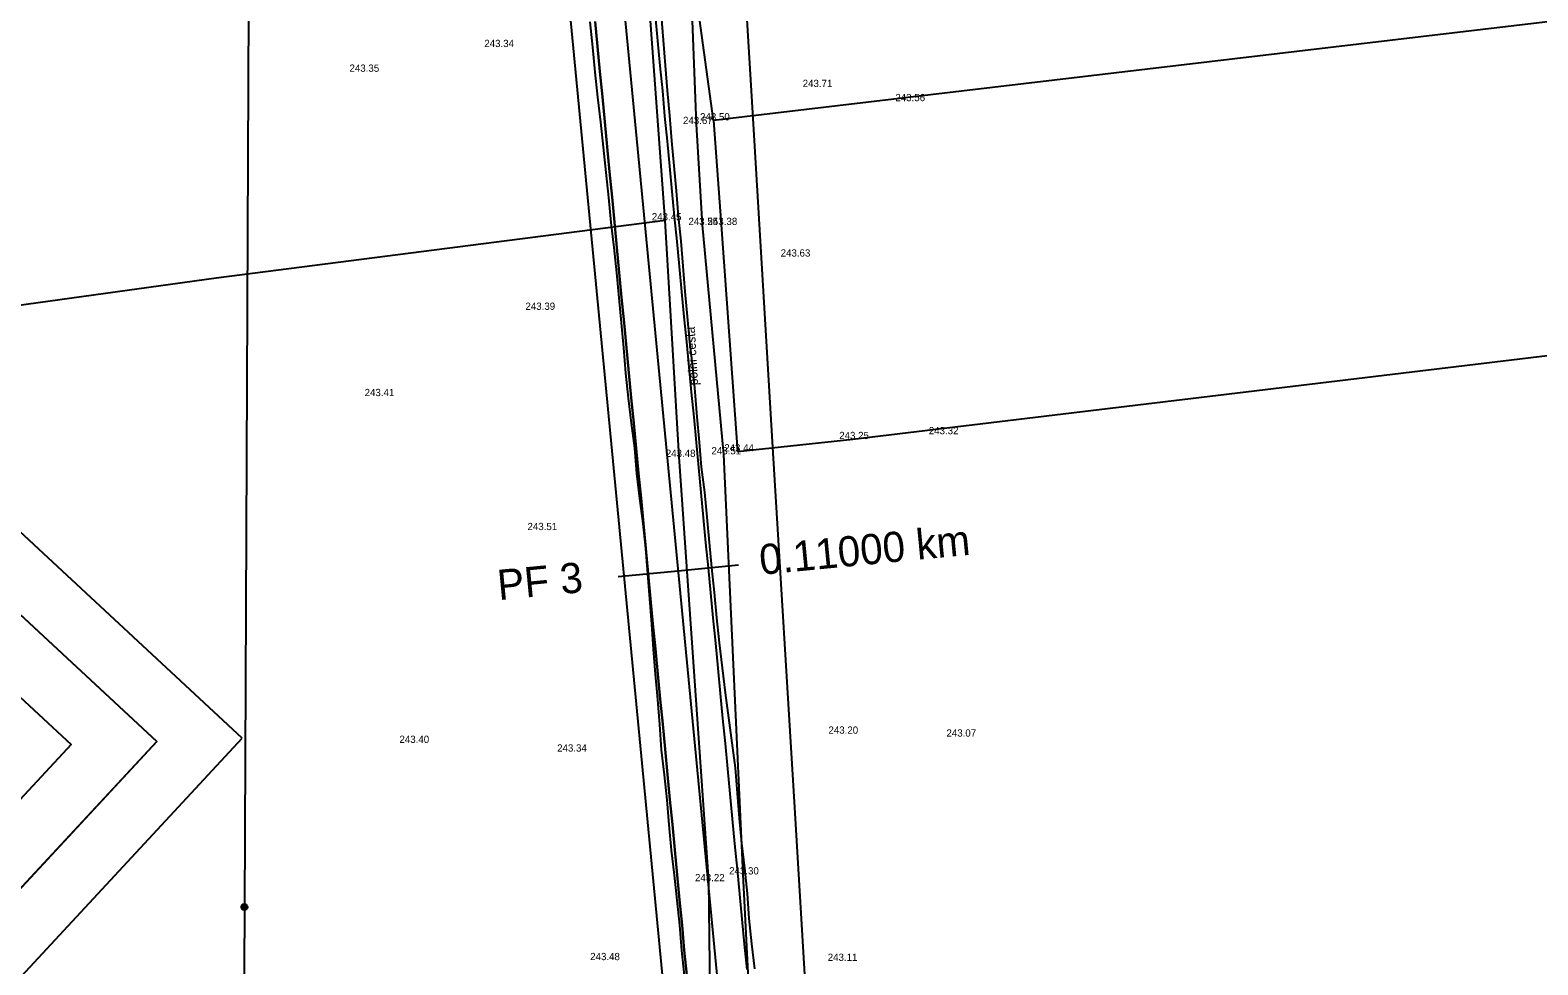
# Model space of a CAD drawing. Extents: x -555887 to -552101, y -1100251 to -1096546.
# Drawn here: x -554558.4 to -554433.8, y -1097867.8 to -1097790.6 of the extents above; entities that cross this region are included whole.
import ezdxf

# ---------------------------------------------------------------- set-up
doc = ezdxf.new("R2010")
doc.units = 0
for name, color, linetype in [('07_ELEKTRO', 7, 'Continuous'), ('PARCELY_cesty', 7, 'Continuous'), ('POLYGONY_SITUACE_PF', 7, 'Continuous'), ('POLYGONY_SITUACE_PF_POPISY', 7, 'Continuous'), ('POLYGONY_SITUACE_PO', 7, 'Continuous'), ('ram_VC1', 7, 'Continuous'), ('Výškopis', 7, 'Continuous'), ('ZSST', 7, 'Continuous'), ('zájem', 7, 'Continuous')]:
    doc.layers.add(name, color=color, linetype=linetype)

msp = doc.modelspace()

# ---------------------------------------------------------------- linework, layer by layer
at = {"layer": '07_ELEKTRO'}
msp.add_lwpolyline([(-554536.82, -1097177.88), (-554537.6, -1097278.41), (-554538.02, -1097373.3), (-554538.57, -1097463.61), (-554539.13, -1097565.86), (-554539.54, -1097665.45), (-554540.25, -1097764.02), (-554540.7, -1097863.05), (-554541.19, -1097956), (-554541.54, -1098055.43), (-554541.8, -1098155.57), (-554542, -1098255.51), (-554542.34, -1098356.72), (-554542.76, -1098456.4)], dxfattribs=at)
at = {"layer": 'PARCELY_cesty'}
msp.add_line((-554499.76, -1097935.24), (-554522.41, -1097699.57), dxfattribs=at)
at = {"layer": 'POLYGONY_SITUACE_PF'}
for p, q in [((-554509.82, -1097835.74), (-554504.85, -1097835.27)), ((-554504.85, -1097835.27), (-554499.87, -1097834.79))]:
    msp.add_line(p, q, dxfattribs=at)
at = {"layer": 'POLYGONY_SITUACE_PO'}
for p, q in [((-554494.32, -1097944.76), (-554517.09, -1097707.82)), ((-554506.54, -1097791.48), (-554506.74, -1097789.4)), ((-554506.54, -1097791.48), (-554506.74, -1097789.4)), ((-554506.08, -1097791.43), (-554506.24, -1097789.35)), ((-554512.15, -1097789.92), (-554511.95, -1097792)), ((-554511.52, -1097791.96), (-554511.72, -1097789.88)), ((-554511.72, -1097789.88), (-554511.52, -1097791.96)), ((-554511.95, -1097792), (-554511.74, -1097794.07)), ((-554511.32, -1097794.03), (-554511.52, -1097791.96)), ((-554511.52, -1097791.96), (-554511.32, -1097794.03)), ((-554506.34, -1097793.55), (-554506.54, -1097791.48)), ((-554506.34, -1097793.55), (-554506.54, -1097791.48)), ((-554505.9, -1097793.51), (-554506.08, -1097791.43)), ((-554511.74, -1097794.07), (-554511.53, -1097796.14)), ((-554511.12, -1097796.1), (-554511.32, -1097794.03)), ((-554511.32, -1097794.03), (-554511.12, -1097796.1)), ((-554506.14, -1097795.62), (-554506.34, -1097793.55)), ((-554506.14, -1097795.62), (-554506.34, -1097793.55)), ((-554505.73, -1097795.58), (-554505.9, -1097793.51)), ((-554505.95, -1097797.7), (-554506.14, -1097795.62)), ((-554505.95, -1097797.7), (-554506.14, -1097795.62)), ((-554505.56, -1097797.66), (-554505.73, -1097795.58)), ((-554511.53, -1097796.14), (-554511.29, -1097798.21)), ((-554510.92, -1097798.18), (-554511.12, -1097796.1)), ((-554511.12, -1097796.1), (-554510.92, -1097798.18)), ((-554511.29, -1097798.21), (-554511.06, -1097800.28)), ((-554510.72, -1097800.25), (-554510.92, -1097798.18)), ((-554510.92, -1097798.18), (-554510.72, -1097800.25)), ((-554505.75, -1097799.77), (-554505.95, -1097797.7)), ((-554505.75, -1097799.77), (-554505.95, -1097797.7)), ((-554505.37, -1097799.74), (-554505.56, -1097797.66)), ((-554511.06, -1097800.28), (-554510.84, -1097802.35)), ((-554510.52, -1097802.32), (-554510.72, -1097800.25)), ((-554510.72, -1097800.25), (-554510.52, -1097802.32)), ((-554505.55, -1097801.85), (-554505.75, -1097799.77)), ((-554505.55, -1097801.85), (-554505.75, -1097799.77)), ((-554505.19, -1097801.81), (-554505.37, -1097799.74)), ((-554505.35, -1097803.92), (-554505.55, -1097801.85)), ((-554505.35, -1097803.92), (-554505.55, -1097801.85)), ((-554505.01, -1097803.89), (-554505.19, -1097801.81)), ((-554510.84, -1097802.35), (-554510.63, -1097804.43)), ((-554510.32, -1097804.4), (-554510.52, -1097802.32)), ((-554510.52, -1097802.32), (-554510.32, -1097804.4)), ((-554510.63, -1097804.43), (-554510.42, -1097806.5)), ((-554510.13, -1097806.47), (-554510.32, -1097804.4)), ((-554510.32, -1097804.4), (-554510.13, -1097806.47)), ((-554505.15, -1097805.99), (-554505.35, -1097803.92)), ((-554505.15, -1097805.99), (-554505.35, -1097803.92)), ((-554504.83, -1097805.96), (-554505.01, -1097803.89)), ((-554510.42, -1097806.5), (-554510.18, -1097808.57)), ((-554509.93, -1097808.55), (-554510.13, -1097806.47)), ((-554510.13, -1097806.47), (-554509.93, -1097808.55)), ((-554504.95, -1097808.07), (-554505.15, -1097805.99)), ((-554504.95, -1097808.07), (-554505.15, -1097805.99)), ((-554504.62, -1097808.04), (-554504.83, -1097805.96)), ((-554504.75, -1097810.14), (-554504.95, -1097808.07)), ((-554504.75, -1097810.14), (-554504.95, -1097808.07)), ((-554504.45, -1097810.11), (-554504.62, -1097808.04)), ((-554510.18, -1097808.57), (-554509.95, -1097810.64)), ((-554509.73, -1097810.62), (-554509.93, -1097808.55)), ((-554509.93, -1097808.55), (-554509.73, -1097810.62)), ((-554509.95, -1097810.64), (-554509.76, -1097812.72)), ((-554509.53, -1097812.69), (-554509.73, -1097810.62)), ((-554509.73, -1097810.62), (-554509.53, -1097812.69)), ((-554504.55, -1097812.21), (-554504.75, -1097810.14)), ((-554504.55, -1097812.21), (-554504.75, -1097810.14)), ((-554504.28, -1097812.19), (-554504.45, -1097810.11)), ((-554509.76, -1097812.72), (-554509.57, -1097814.79)), ((-554509.33, -1097814.77), (-554509.53, -1097812.69)), ((-554509.53, -1097812.69), (-554509.33, -1097814.77)), ((-554504.35, -1097814.29), (-554504.55, -1097812.21)), ((-554504.35, -1097814.29), (-554504.55, -1097812.21)), ((-554504.08, -1097814.26), (-554504.28, -1097812.19)), ((-554504.15, -1097816.36), (-554504.35, -1097814.29)), ((-554504.15, -1097816.36), (-554504.35, -1097814.29)), ((-554503.89, -1097816.34), (-554504.08, -1097814.26)), ((-554509.57, -1097814.79), (-554509.37, -1097816.86)), ((-554509.13, -1097816.84), (-554509.33, -1097814.77)), ((-554509.33, -1097814.77), (-554509.13, -1097816.84)), ((-554509.37, -1097816.86), (-554509.22, -1097818.94)), ((-554508.93, -1097818.91), (-554509.13, -1097816.84)), ((-554509.13, -1097816.84), (-554508.93, -1097818.91)), ((-554503.95, -1097818.44), (-554504.15, -1097816.36)), ((-554503.95, -1097818.44), (-554504.15, -1097816.36)), ((-554503.66, -1097818.41), (-554503.89, -1097816.34)), ((-554509.22, -1097818.94), (-554509, -1097821.01)), ((-554508.73, -1097820.99), (-554508.93, -1097818.91)), ((-554508.93, -1097818.91), (-554508.73, -1097820.99)), ((-554503.75, -1097820.51), (-554503.95, -1097818.44)), ((-554503.75, -1097820.51), (-554503.95, -1097818.44)), ((-554503.45, -1097820.48), (-554503.66, -1097818.41)), ((-554503.55, -1097822.58), (-554503.75, -1097820.51)), ((-554503.55, -1097822.58), (-554503.75, -1097820.51)), ((-554503.29, -1097822.56), (-554503.45, -1097820.48)), ((-554509, -1097821.01), (-554508.73, -1097823.08)), ((-554508.53, -1097823.06), (-554508.73, -1097820.99)), ((-554508.73, -1097820.99), (-554508.53, -1097823.06)), ((-554508.73, -1097823.08), (-554508.48, -1097825.15)), ((-554508.33, -1097825.14), (-554508.53, -1097823.06)), ((-554508.53, -1097823.06), (-554508.33, -1097825.14)), ((-554503.35, -1097824.66), (-554503.55, -1097822.58)), ((-554503.35, -1097824.66), (-554503.55, -1097822.58)), ((-554503.11, -1097824.63), (-554503.29, -1097822.56)), ((-554508.48, -1097825.15), (-554508.29, -1097827.22)), ((-554508.13, -1097827.21), (-554508.33, -1097825.14)), ((-554508.33, -1097825.14), (-554508.13, -1097827.21)), ((-554503.16, -1097826.73), (-554503.35, -1097824.66)), ((-554503.16, -1097826.73), (-554503.35, -1097824.66)), ((-554502.92, -1097826.71), (-554503.11, -1097824.63)), ((-554502.96, -1097828.81), (-554503.16, -1097826.73)), ((-554502.96, -1097828.81), (-554503.16, -1097826.73)), ((-554502.66, -1097828.78), (-554502.92, -1097826.71)), ((-554508.29, -1097827.22), (-554508.05, -1097829.29)), ((-554507.93, -1097829.28), (-554508.13, -1097827.21)), ((-554508.13, -1097827.21), (-554507.93, -1097829.28)), ((-554508.05, -1097829.29), (-554507.79, -1097831.36)), ((-554507.73, -1097831.36), (-554507.93, -1097829.28)), ((-554507.93, -1097829.28), (-554507.73, -1097831.36)), ((-554502.76, -1097830.88), (-554502.96, -1097828.81)), ((-554502.76, -1097830.88), (-554502.96, -1097828.81)), ((-554502.47, -1097830.85), (-554502.66, -1097828.78)), ((-554507.79, -1097831.36), (-554507.57, -1097833.43)), ((-554507.53, -1097833.43), (-554507.73, -1097831.36)), ((-554507.73, -1097831.36), (-554507.53, -1097833.43)), ((-554502.56, -1097832.95), (-554502.76, -1097830.88)), ((-554502.56, -1097832.95), (-554502.76, -1097830.88)), ((-554502.27, -1097832.92), (-554502.47, -1097830.85)), ((-554502.36, -1097835.03), (-554502.56, -1097832.95)), ((-554502.36, -1097835.03), (-554502.56, -1097832.95)), ((-554502.07, -1097835), (-554502.27, -1097832.92)), ((-554507.57, -1097833.43), (-554507.39, -1097835.51)), ((-554507.34, -1097835.5), (-554507.53, -1097833.43)), ((-554507.53, -1097833.43), (-554507.34, -1097835.5)), ((-554507.39, -1097835.51), (-554507.22, -1097837.59)), ((-554507.14, -1097837.58), (-554507.34, -1097835.5)), ((-554507.34, -1097835.5), (-554507.14, -1097837.58)), ((-554502.16, -1097837.1), (-554502.36, -1097835.03)), ((-554502.16, -1097837.1), (-554502.36, -1097835.03)), ((-554501.87, -1097837.07), (-554502.07, -1097835)), ((-554507.22, -1097837.59), (-554507.07, -1097839.67)), ((-554506.94, -1097839.65), (-554507.14, -1097837.58)), ((-554507.14, -1097837.58), (-554506.94, -1097839.65)), ((-554501.96, -1097839.17), (-554502.16, -1097837.1)), ((-554501.96, -1097839.17), (-554502.16, -1097837.1)), ((-554501.67, -1097839.15), (-554501.87, -1097837.07)), ((-554501.76, -1097841.25), (-554501.96, -1097839.17)), ((-554501.76, -1097841.25), (-554501.96, -1097839.17)), ((-554501.44, -1097841.22), (-554501.67, -1097839.15)), ((-554507.07, -1097839.67), (-554506.92, -1097841.74)), ((-554506.74, -1097841.73), (-554506.94, -1097839.65)), ((-554506.94, -1097839.65), (-554506.74, -1097841.73)), ((-554506.92, -1097841.74), (-554506.76, -1097843.82)), ((-554506.54, -1097843.8), (-554506.74, -1097841.73)), ((-554506.74, -1097841.73), (-554506.54, -1097843.8)), ((-554501.56, -1097843.32), (-554501.76, -1097841.25)), ((-554501.56, -1097843.32), (-554501.76, -1097841.25)), ((-554501.19, -1097843.29), (-554501.44, -1097841.22)), ((-554506.76, -1097843.82), (-554506.57, -1097845.9)), ((-554506.34, -1097845.87), (-554506.54, -1097843.8)), ((-554506.54, -1097843.8), (-554506.34, -1097845.87)), ((-554501.36, -1097845.4), (-554501.56, -1097843.32)), ((-554501.36, -1097845.4), (-554501.56, -1097843.32)), ((-554500.94, -1097845.35), (-554501.19, -1097843.29)), ((-554501.16, -1097847.47), (-554501.36, -1097845.4)), ((-554501.16, -1097847.47), (-554501.36, -1097845.4)), ((-554500.67, -1097847.42), (-554500.94, -1097845.35)), ((-554506.57, -1097845.9), (-554506.4, -1097847.97)), ((-554506.14, -1097847.95), (-554506.34, -1097845.87)), ((-554506.34, -1097845.87), (-554506.14, -1097847.95)), ((-554506.4, -1097847.97), (-554506.26, -1097850.05)), ((-554505.94, -1097850.02), (-554506.14, -1097847.95)), ((-554506.14, -1097847.95), (-554505.94, -1097850.02)), ((-554500.96, -1097849.54), (-554501.16, -1097847.47)), ((-554500.96, -1097849.54), (-554501.16, -1097847.47)), ((-554500.39, -1097849.49), (-554500.67, -1097847.42)), ((-554506.26, -1097850.05), (-554506.03, -1097852.12)), ((-554505.74, -1097852.09), (-554505.94, -1097850.02)), ((-554505.94, -1097850.02), (-554505.74, -1097852.09)), ((-554500.76, -1097851.62), (-554500.96, -1097849.54)), ((-554500.76, -1097851.62), (-554500.96, -1097849.54)), ((-554500.12, -1097851.56), (-554500.39, -1097849.49)), ((-554500.56, -1097853.69), (-554500.76, -1097851.62)), ((-554500.56, -1097853.69), (-554500.76, -1097851.62)), ((-554499.95, -1097853.63), (-554500.12, -1097851.56)), ((-554506.03, -1097852.12), (-554505.8, -1097854.19)), ((-554505.54, -1097854.17), (-554505.74, -1097852.09)), ((-554505.74, -1097852.09), (-554505.54, -1097854.17)), ((-554505.8, -1097854.19), (-554505.64, -1097856.27)), ((-554505.34, -1097856.24), (-554505.54, -1097854.17)), ((-554505.54, -1097854.17), (-554505.34, -1097856.24)), ((-554500.37, -1097855.76), (-554500.56, -1097853.69)), ((-554500.37, -1097855.76), (-554500.56, -1097853.69)), ((-554499.78, -1097855.71), (-554499.95, -1097853.63)), ((-554505.64, -1097856.27), (-554505.43, -1097858.34)), ((-554505.14, -1097858.32), (-554505.34, -1097856.24)), ((-554505.34, -1097856.24), (-554505.14, -1097858.32)), ((-554500.17, -1097857.84), (-554500.37, -1097855.76)), ((-554500.17, -1097857.84), (-554500.37, -1097855.76)), ((-554499.59, -1097857.78), (-554499.78, -1097855.71)), ((-554499.97, -1097859.91), (-554500.17, -1097857.84)), ((-554499.97, -1097859.91), (-554500.17, -1097857.84)), ((-554499.36, -1097859.85), (-554499.59, -1097857.78)), ((-554505.43, -1097858.34), (-554505.19, -1097860.41)), ((-554504.94, -1097860.39), (-554505.14, -1097858.32)), ((-554505.14, -1097858.32), (-554504.94, -1097860.39)), ((-554505.19, -1097860.41), (-554504.96, -1097862.48)), ((-554504.74, -1097862.46), (-554504.94, -1097860.39)), ((-554504.94, -1097860.39), (-554504.74, -1097862.46)), ((-554499.77, -1097861.99), (-554499.97, -1097859.91)), ((-554499.77, -1097861.99), (-554499.97, -1097859.91)), ((-554499.14, -1097861.93), (-554499.36, -1097859.85)), ((-554504.96, -1097862.48), (-554504.76, -1097864.56)), ((-554504.54, -1097864.54), (-554504.74, -1097862.46)), ((-554504.74, -1097862.46), (-554504.54, -1097864.54)), ((-554499.57, -1097864.06), (-554499.77, -1097861.99)), ((-554499.57, -1097864.06), (-554499.77, -1097861.99)), ((-554499, -1097864), (-554499.14, -1097861.93)), ((-554499.37, -1097866.13), (-554499.57, -1097864.06)), ((-554499.37, -1097866.13), (-554499.57, -1097864.06)), ((-554498.77, -1097866.08), (-554499, -1097864)), ((-554504.76, -1097864.56), (-554504.59, -1097866.63)), ((-554504.35, -1097866.61), (-554504.54, -1097864.54)), ((-554504.54, -1097864.54), (-554504.35, -1097866.61)), ((-554504.59, -1097866.63), (-554504.35, -1097868.71)), ((-554504.15, -1097868.69), (-554504.35, -1097866.61)), ((-554504.35, -1097866.61), (-554504.15, -1097868.69)), ((-554499.17, -1097868.21), (-554499.37, -1097866.13)), ((-554499.17, -1097868.21), (-554499.37, -1097866.13)), ((-554498.53, -1097868.15), (-554498.77, -1097866.08))]:
    msp.add_line(p, q, dxfattribs=at)
at = {"layer": 'ram_VC1'}
for points in [[(-554540.88, -1097849.11), (-554911.62, -1097504.63), (-555880.62, -1098547.51), (-555509.88, -1098891.98)], [(-554547.95, -1097849.37), (-554911.36, -1097511.7), (-555873.55, -1098547.25), (-555510.14, -1098884.91)], [(-554729.93, -1097941.04), (-554603.39, -1097804.72), (-554555.02, -1097849.63), (-554681.56, -1097985.94)]]:
    msp.add_lwpolyline(points, close=True, dxfattribs=at)
for points in [[(-554540.88, -1097849.11), (-554911.62, -1097504.63), (-555880.62, -1098547.51), (-555509.88, -1098891.98), (-554540.88, -1097849.11)], [(-555510.14, -1098884.91), (-555873.55, -1098547.25), (-554911.36, -1097511.7), (-554547.95, -1097849.37), (-555510.14, -1098884.91)]]:
    msp.add_lwpolyline(points, dxfattribs=at)
at = {"layer": 'ZSST'}
for points in [[(-554536.82, -1097177.88), (-554537.6, -1097278.41), (-554538.02, -1097373.3), (-554538.57, -1097463.61), (-554539.13, -1097565.86), (-554539.54, -1097665.45), (-554540.25, -1097764.02), (-554540.7, -1097863.05)], [(-554375.07, -1097675.34), (-554376.48, -1097670.31), (-554380.31, -1097669.62), (-554391.09, -1097670.89), (-554427.26, -1097676.93), (-554454.67, -1097680.77), (-554487.61, -1097685.6), (-554502.67, -1097687.9), (-554507.97, -1097691.12), (-554509.75, -1097693.98), (-554508.52, -1097711.87), (-554506.18, -1097742.54), (-554505.38, -1097760.57), (-554505.26, -1097765.99), (-554503.94, -1097783.38), (-554503.38, -1097798.36), (-554502.89, -1097806.7), (-554501.1, -1097825.65), (-554499.52, -1097860.36), (-554498.38, -1097882.55), (-554497.18, -1097896.97), (-554493.27, -1097934.67), (-554492.2, -1097940.22), (-554491.25, -1097941.81)], [(-554365.32, -1097769.06), (-554362.97, -1097781.35), (-554417.87, -1097788.11), (-554501.93, -1097798.06), (-554503.94, -1097783.38)], [(-554501.93, -1097798.06), (-554501.3, -1097806.7), (-554499.96, -1097825.41), (-554490.42, -1097824.39), (-554416.34, -1097815.47), (-554358.6, -1097809.08), (-554362.97, -1097781.35)], [(-554499.77, -1097943.27), (-554497.59, -1097941.5), (-554497.25, -1097936.3), (-554500.91, -1097897.97), (-554502.11, -1097879.28), (-554502.33, -1097860.92), (-554504.78, -1097825.86), (-554505.93, -1097806.32), (-554507.33, -1097787.15)], [(-554505.93, -1097806.32), (-554543.03, -1097811.08), (-554650.78, -1097826.03), (-554723.33, -1097835.78), (-554807.71, -1097846.22), (-554806.05, -1097879.47), (-554803.89, -1097918.88)], [(-554540.7, -1097863.05), (-554541.19, -1097956), (-554541.54, -1098055.43), (-554541.8, -1098155.57), (-554542, -1098255.51), (-554542.34, -1098356.72), (-554542.76, -1098456.4)]]:
    msp.add_lwpolyline(points, dxfattribs=at)
for radius in [0.25, 0.158, 0.05]:
    msp.add_circle((-554540.7, -1097863.05), radius, dxfattribs=at)
at = {"layer": 'zájem'}
msp.add_lwpolyline([(-554371.48, -1097668.3), (-554500.56, -1097683.64), (-554505.23, -1097689.22), (-554503.68, -1097714.94), (-554502.04, -1097742.17), (-554500.33, -1097770.64), (-554498.72, -1097797.42), (-554497.03, -1097825.53), (-554495.26, -1097854.83), (-554493.6, -1097882.42), (-554491.89, -1097910.92), (-554490.4, -1097935.62), (-554487.31, -1097940.43), (-554340.94, -1097921.89)], dxfattribs=at)

# ---------------------------------------------------------------- texts
at = {"layer": 'POLYGONY_SITUACE_PF_POPISY'}
for s, p in [('0.11000 km', (-554498.03, -1097835.61)), ('PF 3', (-554519.68, -1097837.7))]:
    msp.add_text(s, height=2.5, rotation=5.4895, dxfattribs=at).set_placement(p)
at = {"layer": 'Výškopis'}
for s, p in [('243.34', (-554520.88, -1097792)), ('243.35', (-554532.02, -1097794.04)), ('243.71', (-554494.57, -1097795.3)), ('243.56', (-554486.91, -1097796.47)), ('243.67', (-554504.46, -1097798.36)), ('243.50', (-554503.05, -1097798.06)), ('243.45', (-554507.04, -1097806.32)), ('243.55', (-554504.01, -1097806.7)), ('243.38', (-554502.43, -1097806.7)), ('243.63', (-554496.39, -1097809.31)), ('243.39', (-554517.48, -1097813.71)), ('243.41', (-554530.77, -1097820.84)), ('243.25', (-554491.55, -1097824.39)), ('243.32', (-554484.15, -1097823.99)), ('243.48', (-554505.88, -1097825.86)), ('243.51', (-554502.11, -1097825.65)), ('243.44', (-554501.05, -1097825.41)), ('243.51', (-554517.31, -1097831.91)), ('243.20', (-554492.44, -1097848.73)), ('243.40', (-554527.89, -1097849.49)), ('243.07', (-554482.69, -1097848.97)), ('243.34', (-554514.86, -1097850.21)), ('243.22', (-554503.47, -1097860.92)), ('243.30', (-554500.65, -1097860.36)), ('243.48', (-554512.13, -1097867.44)), ('243.11', (-554492.5, -1097867.5))]:
    msp.add_text(s, height=0.6, dxfattribs=at).set_placement(p)
at = {"layer": 'ZSST'}
msp.add_text('polní cesta', height=0.75, rotation=93.2775, dxfattribs=at).set_placement((-554503.21, -1097819.93))

doc.saveas('drawing.dxf')
